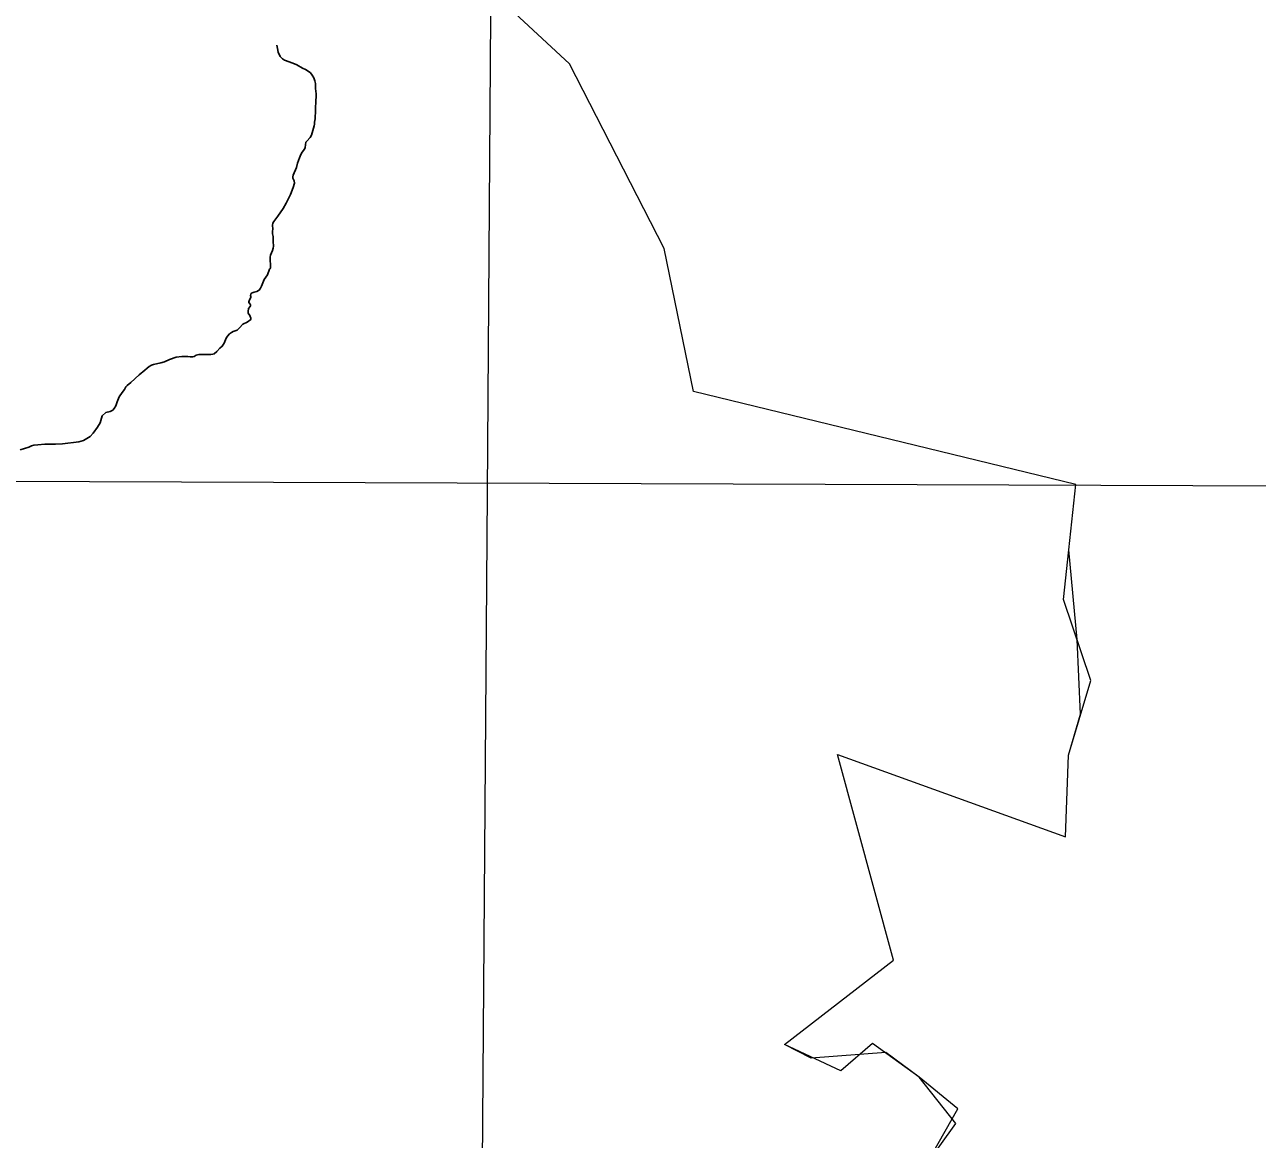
# Model space of a CAD drawing. Extents: x 553962 to 842807, y 8883888 to 9032388.
# Drawn here: x 816840 to 819669, y 9014576 to 9017135 of the extents above; entities that cross this region are included whole.
import ezdxf

# ---------------------------------------------------------------- set-up
doc = ezdxf.new("R2010")
doc.units = 0
doc.header["$LTSCALE"] = 200
for name, color, linetype, lineweight in [('1', 7, 'Continuous', 13), ('23', 7, 'Continuous', 13), ('24', 7, 'Continuous', 25), ('35', 7, 'Continuous', 13), ('40', 7, 'Continuous', 25)]:
    doc.layers.add(name, color=color, linetype=linetype, lineweight=lineweight)

msp = doc.modelspace()

# ---------------------------------------------------------------- linework, layer by layer
at = {"layer": '1'}
msp.add_line((796984.6, 9016158.7), (833753.3, 9016026.3), dxfattribs=at)
msp.add_lwpolyline([(817956, 9023845.4), (817901.3, 9016059.6), (817814.7, 9004333.1)], dxfattribs=at)
at = {"layer": '23'}
msp.add_lwpolyline([(818907.8, 9014514.9), (818977.5, 9014612.4), (818892.9, 9014718.6), (818816.3, 9014775.4), (818645.5, 9014762.5), (818583.8, 9014793.7), (818834.3, 9014987.5), (818705.7, 9015459.9), (819229.2, 9015270.6), (819236, 9015458.4), (819263.5, 9015552.5), (819255.6, 9015723.3), (819236.5, 9015929.8), (819252.6, 9016079.7), (818375.3, 9016293.2), (818308.2, 9016621.5), (818090.9, 9017045.3), (817129.6, 9017936.6)], dxfattribs=at)
at = {"layer": '24'}
for points in [[(817403.6, 9016575.8), (817404.2, 9016576.7), (817403.3, 9016601.2), (817404.6, 9016605.8), (817408.7, 9016616.7), (817410.3, 9016622.3), (817411, 9016626.6), (817410.3, 9016637.7), (817410.2, 9016648.6), (817409.2, 9016655.2), (817409.2, 9016661), (817409.7, 9016666.1), (817409, 9016675), (817409.4, 9016679.4), (817411.6, 9016683.7), (817421.2, 9016695.9), (817433.2, 9016713), (817440.6, 9016725.6), (817450.1, 9016745.3), (817456.6, 9016761.5), (817459.1, 9016771.5), (817458.6, 9016776.7), (817456.2, 9016781.3), (817455.8, 9016782.9), (817455.7, 9016786.1), (817456.4, 9016789.7), (817464.1, 9016807.2), (817466.5, 9016817.1), (817470.7, 9016829.9), (817473.7, 9016837.2), (817476.9, 9016842.8), (817482.2, 9016849.4), (817484.2, 9016853.6), (817485.6, 9016865.5), (817487.4, 9016868), (817495.5, 9016876), (817498.2, 9016881.5), (817504.3, 9016902.9), (817505.1, 9016906.9), (817505.4, 9016911.8), (817506.5, 9016919.1), (817506.7, 9016926.6), (817507.4, 9016931.5), (817507.8, 9016947.8), (817508.6, 9016954.3), (817509, 9016976.8), (817507.7, 9016988.4), (817507.4, 9017000.1), (817505.9, 9017006.4), (817503.6, 9017013.3), (817500, 9017019.7), (817495.8, 9017024.9), (817493.4, 9017027.1), (817484.3, 9017032.3), (817477.5, 9017035.4), (817465, 9017043.1), (817455.9, 9017047), (817436.6, 9017054.1), (817431.8, 9017056.8), (817426.8, 9017062.3), (817422.2, 9017072.2), (817420, 9017080.7), (817419, 9017088)], [(817372.6, 9016522.4), (817376.8, 9016524.6), (817378.2, 9016525.9), (817381.1, 9016530), (817383.5, 9016534.8), (817390.1, 9016550.4), (817397.4, 9016561.3), (817402.2, 9016573.6), (817403.6, 9016575.8)], [(817271.7, 9016378.7), (817274.8, 9016379.7), (817280.8, 9016384.6), (817288.1, 9016392.2), (817293.6, 9016396.9), (817298, 9016404.3), (817302.3, 9016415.6), (817305.9, 9016420.3), (817310.5, 9016425.1), (817314.4, 9016428.6), (817318.8, 9016431.2), (817328.1, 9016434.2), (817333.2, 9016439), (817340.9, 9016447.5), (817350.5, 9016452.4), (817359.1, 9016458), (817359.4, 9016459.6), (817359.1, 9016461.5), (817356.6, 9016467.5), (817353.1, 9016472.7), (817352.7, 9016477), (817353.5, 9016483.4), (817357.4, 9016488.3), (817358, 9016489.9), (817358.1, 9016491.8), (817357.7, 9016493.3), (817354.7, 9016497.6), (817354.4, 9016498.6), (817356.2, 9016503.9), (817359.1, 9016508.8), (817359.1, 9016511.3), (817358.4, 9016513.4), (817358.9, 9016516.4), (817359.8, 9016517.8), (817362.1, 9016519.4), (817366.8, 9016521.1), (817372.6, 9016522.4)], [(816829.8, 9016158.9), (816849.8, 9016165.6), (816856, 9016168.1), (816861.1, 9016169.5), (816870.6, 9016170.3), (816886.3, 9016172.4), (816910.7, 9016172), (816926.7, 9016172.9), (816964.5, 9016177.5), (816975.2, 9016180.5), (816990.1, 9016189.9), (816997.5, 9016197.4), (817007.4, 9016211.3), (817013, 9016221.5), (817017.8, 9016237.2), (817026.6, 9016244.8), (817036.4, 9016247.4), (817042.3, 9016250.3), (817045.8, 9016254.3), (817049.2, 9016260.1), (817052.1, 9016269.2), (817057.2, 9016280.8), (817063.9, 9016291), (817069, 9016297.5), (817072.6, 9016303.7), (817075.6, 9016306.8), (817084, 9016314.1), (817102.6, 9016331.6), (817115.8, 9016342), (817121, 9016347), (817126.1, 9016350.8), (817131.2, 9016353.7), (817135.5, 9016355.2), (817152.3, 9016358.7), (817160.7, 9016361.1), (817172.5, 9016366.3), (817187.6, 9016371.9), (817200.7, 9016373.8), (817214.2, 9016373.8), (817220, 9016372.4), (817225.4, 9016372.6), (817229, 9016373.4), (817233.7, 9016376.4), (817240, 9016377.9), (817267, 9016378.1), (817271.7, 9016378.7), (817271.7, 9016378.7)]]:
    msp.add_lwpolyline(points, dxfattribs=at)
at = {"layer": '35'}
msp.add_lwpolyline([(818907.8, 9014514.9), (818981.7, 9014646.5), (818892.9, 9014718.6), (818785.9, 9014796.4), (818713.3, 9014733), (818583.8, 9014793.7), (818834.3, 9014987.5), (818705.7, 9015459.9), (819229.2, 9015270.6), (819236, 9015458.4), (819286.8, 9015629.4), (819224.6, 9015815.4), (819236.5, 9015929.8), (819252.6, 9016079.7), (818375.3, 9016293.2), (818308.2, 9016621.5), (818090.9, 9017045.3), (817129.6, 9017936.8)], dxfattribs=at)
at = {"layer": '40'}
msp.add_spline([(833191.7, 9024001), (833081.8, 9022974.9), (830883.7, 9018797.2), (826634.1, 9013849.9), (822677.6, 9008902.7), (820186.4, 9005897.7), (819050.7, 9004065.3)], degree=3, dxfattribs=at)
msp.add_spline([(833191.7, 9024001), (833081.8, 9022974.9), (830883.7, 9018797.2), (826634.1, 9013849.9), (822677.6, 9008902.7), (820186.4, 9005897.7), (819050.7, 9004065.3)], degree=3, dxfattribs=at)

doc.saveas('drawing.dxf')
